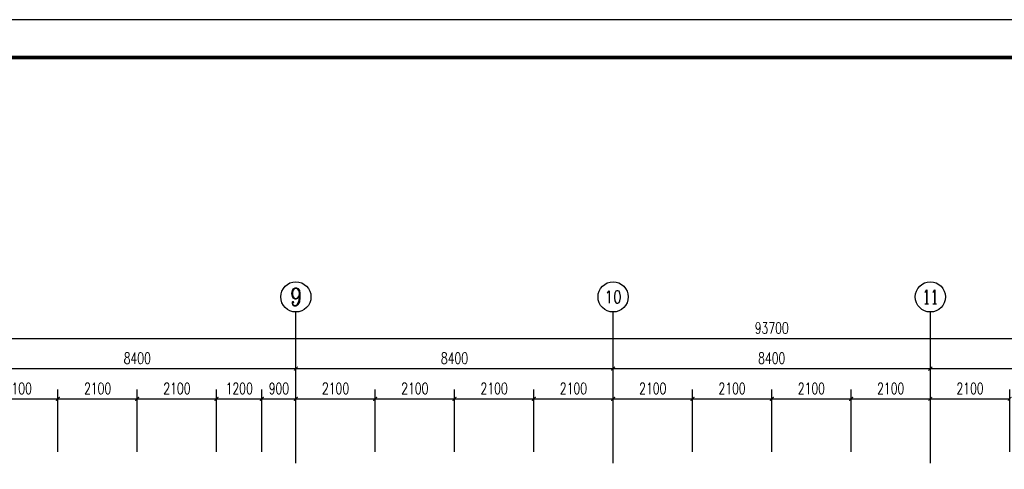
# Model space of a CAD drawing. Extents: x 797781 to 1255204, y 21234 to 1024248.
# Tile 350 of 656: x 922796 to 948866, y 398091 to 410000. Entities that reach past the tile are written whole.
import ezdxf
from ezdxf.enums import TextEntityAlignment as Align

# ---------------------------------------------------------------- set-up
doc = ezdxf.new("R2010")
doc.units = 0
doc.header["$LTSCALE"] = 1000
doc.header["$MEASUREMENT"] = 0
for name, color, linetype in [('230303生产综合楼-平面图_t8$0$AXIS', 3, 'Continuous'), ('230303生产综合楼-平面图_t8$0$AXIS_TEXT', 7, 'Continuous'), ('230303生产综合楼-平面图_t8$0$PUB_TITLE', 4, 'Continuous'), ('AXIS_TEXT', 7, 'Continuous')]:
    doc.layers.add(name, color=color, linetype=linetype)
doc.styles.add('230303生产综合楼-平面图_t8$0$_TCH_AXIS', font='COMPLEX', dxfattribs={"bigfont": 'GBCBIG'})
doc.styles.add('230303生产综合楼-平面图_T8$0$_TCH_DIM_T3', font='SIMPLEX', dxfattribs={"width": 0.705882, "bigfont": 'GBCBIG'})
doc.styles.add('COMPLEX', font='COMPLEX')
doc.dimstyles.new('230303生产综合楼-平面图_T8$0$_TCH_ARCH&&100', dxfattribs={"dimtxt": 297.5, "dimasz": 100, "dimexe": 250, "dimexo": 300, "dimgap": 126.25, "dimtad": 1, "dimdec": 0, "dimzin": 0, "dimdsep": 46, "dimtxsty": '230303生产综合楼-平面图_T8$0$_TCH_DIM_T3', "dimblk": '230303生产综合楼-平面图_t8$0$_ArchTick', "dimcen": 0.09, "dimclrt": 7, "dimazin": 2, "dimtfac": 1, "dimtdec": 0, "dimtix": 1, "dimtmove": 2, "dimatfit": 3, "dimfxl": 1, "dimtolj": 1, "dimtzin": 0, "dimarcsym": 0})

# ---------------------------------------------------------------- blocks, each defined once
blk = doc.blocks.new('230303生产综合楼-平面图_t8$0$_ArchTick')
at = {"color": 0, "linetype": 'ByBlock', "const_width": 0.3}
blk.add_lwpolyline([(-0.5, -0.5), (0.5, 0.5)], dxfattribs=at)
blk = doc.blocks.new('*D2014')
at = {"layer": '230303生产综合楼-平面图_t8$0$AXIS', "color": 0, "lineweight": -2, "transparency": 16777216}
for p, q in [((921708, 398558), (921708, 400208)), ((923808, 398558), (923808, 400208)), ((921708, 399958), (923808, 399958))]:
    blk.add_line(p, q, dxfattribs=at)
at = {"layer": 'Defpoints', "color": 0, "transparency": 16777216}
for p in [(923808, 399958), (921708, 398258), (923808, 398258)]:
    blk.add_point(p, dxfattribs=at)
at = {"layer": '230303生产综合楼-平面图_t8$0$AXIS', "color": 0, "lineweight": -2, "transparency": 16777216, "xscale": 100, "yscale": 100, "zscale": 100, "rotation": 180}
blk.add_blockref('230303生产综合楼-平面图_t8$0$_ArchTick', (921708, 399958), dxfattribs=at)
at = {"layer": '230303生产综合楼-平面图_t8$0$AXIS', "color": 0, "lineweight": -2, "transparency": 16777216, "xscale": 100, "yscale": 100, "zscale": 100}
blk.add_blockref('230303生产综合楼-平面图_t8$0$_ArchTick', (923808, 399958), dxfattribs=at)
at = {"layer": '230303生产综合楼-平面图_t8$0$AXIS', "color": 7, "transparency": 16777216, "insert": (922758, 400233), "char_height": 297.5, "attachment_point": 5, "style": '230303生产综合楼-平面图_T8$0$_TCH_DIM_T3'}
blk.add_mtext('\\A1;2100', dxfattribs=at)
blk = doc.blocks.new('*D2015')
at = {"layer": '230303生产综合楼-平面图_t8$0$AXIS', "color": 0, "lineweight": -2, "transparency": 16777216}
for p, q in [((923808, 398558), (923808, 400208)), ((925908, 398558), (925908, 400208)), ((923808, 399958), (925908, 399958))]:
    blk.add_line(p, q, dxfattribs=at)
at = {"layer": 'Defpoints', "color": 0, "transparency": 16777216}
for p in [(925908, 399958), (923808, 398258), (925908, 398258)]:
    blk.add_point(p, dxfattribs=at)
at = {"layer": '230303生产综合楼-平面图_t8$0$AXIS', "color": 0, "lineweight": -2, "transparency": 16777216, "xscale": 100, "yscale": 100, "zscale": 100, "rotation": 180}
blk.add_blockref('230303生产综合楼-平面图_t8$0$_ArchTick', (923808, 399958), dxfattribs=at)
at = {"layer": '230303生产综合楼-平面图_t8$0$AXIS', "color": 0, "lineweight": -2, "transparency": 16777216, "xscale": 100, "yscale": 100, "zscale": 100}
blk.add_blockref('230303生产综合楼-平面图_t8$0$_ArchTick', (925908, 399958), dxfattribs=at)
at = {"layer": '230303生产综合楼-平面图_t8$0$AXIS', "color": 7, "transparency": 16777216, "insert": (924858, 400233), "char_height": 297.5, "attachment_point": 5, "style": '230303生产综合楼-平面图_T8$0$_TCH_DIM_T3'}
blk.add_mtext('\\A1;2100', dxfattribs=at)
blk = doc.blocks.new('*D2016')
at = {"layer": '230303生产综合楼-平面图_t8$0$AXIS', "color": 0, "lineweight": -2, "transparency": 16777216}
for p, q in [((925908, 398558), (925908, 400208)), ((928008, 398558), (928008, 400208)), ((925908, 399958), (928008, 399958))]:
    blk.add_line(p, q, dxfattribs=at)
at = {"layer": 'Defpoints', "color": 0, "transparency": 16777216}
for p in [(928008, 399958), (925908, 398258), (928008, 398258)]:
    blk.add_point(p, dxfattribs=at)
at = {"layer": '230303生产综合楼-平面图_t8$0$AXIS', "color": 0, "lineweight": -2, "transparency": 16777216, "xscale": 100, "yscale": 100, "zscale": 100, "rotation": 180}
blk.add_blockref('230303生产综合楼-平面图_t8$0$_ArchTick', (925908, 399958), dxfattribs=at)
at = {"layer": '230303生产综合楼-平面图_t8$0$AXIS', "color": 0, "lineweight": -2, "transparency": 16777216, "xscale": 100, "yscale": 100, "zscale": 100}
blk.add_blockref('230303生产综合楼-平面图_t8$0$_ArchTick', (928008, 399958), dxfattribs=at)
at = {"layer": '230303生产综合楼-平面图_t8$0$AXIS', "color": 7, "transparency": 16777216, "insert": (926958, 400233), "char_height": 297.5, "attachment_point": 5, "style": '230303生产综合楼-平面图_T8$0$_TCH_DIM_T3'}
blk.add_mtext('\\A1;2100', dxfattribs=at)
blk = doc.blocks.new('*D2017')
at = {"layer": '230303生产综合楼-平面图_t8$0$AXIS', "color": 0, "lineweight": -2, "transparency": 16777216}
for p, q in [((928008, 398558), (928008, 400208)), ((929208, 398558), (929208, 400208)), ((928008, 399958), (929208, 399958))]:
    blk.add_line(p, q, dxfattribs=at)
at = {"layer": 'Defpoints', "color": 0, "transparency": 16777216}
for p in [(929208, 399958), (928008, 398258), (929208, 398258)]:
    blk.add_point(p, dxfattribs=at)
at = {"layer": '230303生产综合楼-平面图_t8$0$AXIS', "color": 0, "lineweight": -2, "transparency": 16777216, "xscale": 100, "yscale": 100, "zscale": 100, "rotation": 180}
blk.add_blockref('230303生产综合楼-平面图_t8$0$_ArchTick', (928008, 399958), dxfattribs=at)
at = {"layer": '230303生产综合楼-平面图_t8$0$AXIS', "color": 0, "lineweight": -2, "transparency": 16777216, "xscale": 100, "yscale": 100, "zscale": 100}
blk.add_blockref('230303生产综合楼-平面图_t8$0$_ArchTick', (929208, 399958), dxfattribs=at)
at = {"layer": '230303生产综合楼-平面图_t8$0$AXIS', "color": 7, "transparency": 16777216, "insert": (928608, 400233), "char_height": 297.5, "attachment_point": 5, "style": '230303生产综合楼-平面图_T8$0$_TCH_DIM_T3'}
blk.add_mtext('\\A1;1200', dxfattribs=at)
blk = doc.blocks.new('*D2018')
at = {"layer": '230303生产综合楼-平面图_t8$0$AXIS', "color": 0, "lineweight": -2, "transparency": 16777216}
for p, q in [((929208, 398558), (929208, 400208)), ((930108, 398558), (930108, 400208)), ((929208, 399958), (930108, 399958))]:
    blk.add_line(p, q, dxfattribs=at)
at = {"layer": 'Defpoints', "color": 0, "transparency": 16777216}
for p in [(930108, 399958), (929208, 398258), (930108, 398258)]:
    blk.add_point(p, dxfattribs=at)
at = {"layer": '230303生产综合楼-平面图_t8$0$AXIS', "color": 0, "lineweight": -2, "transparency": 16777216, "xscale": 100, "yscale": 100, "zscale": 100, "rotation": 180}
blk.add_blockref('230303生产综合楼-平面图_t8$0$_ArchTick', (929208, 399958), dxfattribs=at)
at = {"layer": '230303生产综合楼-平面图_t8$0$AXIS', "color": 0, "lineweight": -2, "transparency": 16777216, "xscale": 100, "yscale": 100, "zscale": 100}
blk.add_blockref('230303生产综合楼-平面图_t8$0$_ArchTick', (930108, 399958), dxfattribs=at)
at = {"layer": '230303生产综合楼-平面图_t8$0$AXIS', "color": 7, "transparency": 16777216, "insert": (929658, 400233), "char_height": 297.5, "attachment_point": 5, "style": '230303生产综合楼-平面图_T8$0$_TCH_DIM_T3'}
blk.add_mtext('\\A1;900', dxfattribs=at)
blk = doc.blocks.new('*D2019')
at = {"layer": '230303生产综合楼-平面图_t8$0$AXIS', "color": 0, "lineweight": -2, "transparency": 16777216}
for p, q in [((930108, 398558), (930108, 400208)), ((932208, 398558), (932208, 400208)), ((930108, 399958), (932208, 399958))]:
    blk.add_line(p, q, dxfattribs=at)
at = {"layer": 'Defpoints', "color": 0, "transparency": 16777216}
for p in [(932208, 399958), (930108, 398258), (932208, 398258)]:
    blk.add_point(p, dxfattribs=at)
at = {"layer": '230303生产综合楼-平面图_t8$0$AXIS', "color": 0, "lineweight": -2, "transparency": 16777216, "xscale": 100, "yscale": 100, "zscale": 100, "rotation": 180}
blk.add_blockref('230303生产综合楼-平面图_t8$0$_ArchTick', (930108, 399958), dxfattribs=at)
at = {"layer": '230303生产综合楼-平面图_t8$0$AXIS', "color": 0, "lineweight": -2, "transparency": 16777216, "xscale": 100, "yscale": 100, "zscale": 100}
blk.add_blockref('230303生产综合楼-平面图_t8$0$_ArchTick', (932208, 399958), dxfattribs=at)
at = {"layer": '230303生产综合楼-平面图_t8$0$AXIS', "color": 7, "transparency": 16777216, "insert": (931158, 400233), "char_height": 297.5, "attachment_point": 5, "style": '230303生产综合楼-平面图_T8$0$_TCH_DIM_T3'}
blk.add_mtext('\\A1;2100', dxfattribs=at)
blk = doc.blocks.new('*D2020')
at = {"layer": '230303生产综合楼-平面图_t8$0$AXIS', "color": 0, "lineweight": -2, "transparency": 16777216}
for p, q in [((932208, 398558), (932208, 400208)), ((934308, 398558), (934308, 400208)), ((932208, 399958), (934308, 399958))]:
    blk.add_line(p, q, dxfattribs=at)
at = {"layer": 'Defpoints', "color": 0, "transparency": 16777216}
for p in [(934308, 399958), (932208, 398258), (934308, 398258)]:
    blk.add_point(p, dxfattribs=at)
at = {"layer": '230303生产综合楼-平面图_t8$0$AXIS', "color": 0, "lineweight": -2, "transparency": 16777216, "xscale": 100, "yscale": 100, "zscale": 100, "rotation": 180}
blk.add_blockref('230303生产综合楼-平面图_t8$0$_ArchTick', (932208, 399958), dxfattribs=at)
at = {"layer": '230303生产综合楼-平面图_t8$0$AXIS', "color": 0, "lineweight": -2, "transparency": 16777216, "xscale": 100, "yscale": 100, "zscale": 100}
blk.add_blockref('230303生产综合楼-平面图_t8$0$_ArchTick', (934308, 399958), dxfattribs=at)
at = {"layer": '230303生产综合楼-平面图_t8$0$AXIS', "color": 7, "transparency": 16777216, "insert": (933258, 400233), "char_height": 297.5, "attachment_point": 5, "style": '230303生产综合楼-平面图_T8$0$_TCH_DIM_T3'}
blk.add_mtext('\\A1;2100', dxfattribs=at)
blk = doc.blocks.new('*D2021')
at = {"layer": '230303生产综合楼-平面图_t8$0$AXIS', "color": 0, "lineweight": -2, "transparency": 16777216}
for p, q in [((934308, 398558), (934308, 400208)), ((936408, 398558), (936408, 400208)), ((934308, 399958), (936408, 399958))]:
    blk.add_line(p, q, dxfattribs=at)
at = {"layer": 'Defpoints', "color": 0, "transparency": 16777216}
for p in [(936408, 399958), (934308, 398258), (936408, 398258)]:
    blk.add_point(p, dxfattribs=at)
at = {"layer": '230303生产综合楼-平面图_t8$0$AXIS', "color": 0, "lineweight": -2, "transparency": 16777216, "xscale": 100, "yscale": 100, "zscale": 100, "rotation": 180}
blk.add_blockref('230303生产综合楼-平面图_t8$0$_ArchTick', (934308, 399958), dxfattribs=at)
at = {"layer": '230303生产综合楼-平面图_t8$0$AXIS', "color": 0, "lineweight": -2, "transparency": 16777216, "xscale": 100, "yscale": 100, "zscale": 100}
blk.add_blockref('230303生产综合楼-平面图_t8$0$_ArchTick', (936408, 399958), dxfattribs=at)
at = {"layer": '230303生产综合楼-平面图_t8$0$AXIS', "color": 7, "transparency": 16777216, "insert": (935358, 400233), "char_height": 297.5, "attachment_point": 5, "style": '230303生产综合楼-平面图_T8$0$_TCH_DIM_T3'}
blk.add_mtext('\\A1;2100', dxfattribs=at)
blk = doc.blocks.new('*D2022')
at = {"layer": '230303生产综合楼-平面图_t8$0$AXIS', "color": 0, "lineweight": -2, "transparency": 16777216}
for p, q in [((936408, 398558), (936408, 400208)), ((938508, 398558), (938508, 400208)), ((936408, 399958), (938508, 399958))]:
    blk.add_line(p, q, dxfattribs=at)
at = {"layer": 'Defpoints', "color": 0, "transparency": 16777216}
for p in [(938508, 399958), (936408, 398258), (938508, 398258)]:
    blk.add_point(p, dxfattribs=at)
at = {"layer": '230303生产综合楼-平面图_t8$0$AXIS', "color": 0, "lineweight": -2, "transparency": 16777216, "xscale": 100, "yscale": 100, "zscale": 100, "rotation": 180}
blk.add_blockref('230303生产综合楼-平面图_t8$0$_ArchTick', (936408, 399958), dxfattribs=at)
at = {"layer": '230303生产综合楼-平面图_t8$0$AXIS', "color": 0, "lineweight": -2, "transparency": 16777216, "xscale": 100, "yscale": 100, "zscale": 100}
blk.add_blockref('230303生产综合楼-平面图_t8$0$_ArchTick', (938508, 399958), dxfattribs=at)
at = {"layer": '230303生产综合楼-平面图_t8$0$AXIS', "color": 7, "transparency": 16777216, "insert": (937458, 400233), "char_height": 297.5, "attachment_point": 5, "style": '230303生产综合楼-平面图_T8$0$_TCH_DIM_T3'}
blk.add_mtext('\\A1;2100', dxfattribs=at)
blk = doc.blocks.new('*D2023')
at = {"layer": '230303生产综合楼-平面图_t8$0$AXIS', "color": 0, "lineweight": -2, "transparency": 16777216}
for p, q in [((938508, 398558), (938508, 400208)), ((940608, 398558), (940608, 400208)), ((938508, 399958), (940608, 399958))]:
    blk.add_line(p, q, dxfattribs=at)
at = {"layer": 'Defpoints', "color": 0, "transparency": 16777216}
for p in [(940608, 399958), (938508, 398258), (940608, 398258)]:
    blk.add_point(p, dxfattribs=at)
at = {"layer": '230303生产综合楼-平面图_t8$0$AXIS', "color": 0, "lineweight": -2, "transparency": 16777216, "xscale": 100, "yscale": 100, "zscale": 100, "rotation": 180}
blk.add_blockref('230303生产综合楼-平面图_t8$0$_ArchTick', (938508, 399958), dxfattribs=at)
at = {"layer": '230303生产综合楼-平面图_t8$0$AXIS', "color": 0, "lineweight": -2, "transparency": 16777216, "xscale": 100, "yscale": 100, "zscale": 100}
blk.add_blockref('230303生产综合楼-平面图_t8$0$_ArchTick', (940608, 399958), dxfattribs=at)
at = {"layer": '230303生产综合楼-平面图_t8$0$AXIS', "color": 7, "transparency": 16777216, "insert": (939558, 400233), "char_height": 297.5, "attachment_point": 5, "style": '230303生产综合楼-平面图_T8$0$_TCH_DIM_T3'}
blk.add_mtext('\\A1;2100', dxfattribs=at)
blk = doc.blocks.new('*D2024')
at = {"layer": '230303生产综合楼-平面图_t8$0$AXIS', "color": 0, "lineweight": -2, "transparency": 16777216}
for p, q in [((940608, 398558), (940608, 400208)), ((942708, 398558), (942708, 400208)), ((940608, 399958), (942708, 399958))]:
    blk.add_line(p, q, dxfattribs=at)
at = {"layer": 'Defpoints', "color": 0, "transparency": 16777216}
for p in [(942708, 399958), (940608, 398258), (942708, 398258)]:
    blk.add_point(p, dxfattribs=at)
at = {"layer": '230303生产综合楼-平面图_t8$0$AXIS', "color": 0, "lineweight": -2, "transparency": 16777216, "xscale": 100, "yscale": 100, "zscale": 100, "rotation": 180}
blk.add_blockref('230303生产综合楼-平面图_t8$0$_ArchTick', (940608, 399958), dxfattribs=at)
at = {"layer": '230303生产综合楼-平面图_t8$0$AXIS', "color": 0, "lineweight": -2, "transparency": 16777216, "xscale": 100, "yscale": 100, "zscale": 100}
blk.add_blockref('230303生产综合楼-平面图_t8$0$_ArchTick', (942708, 399958), dxfattribs=at)
at = {"layer": '230303生产综合楼-平面图_t8$0$AXIS', "color": 7, "transparency": 16777216, "insert": (941658, 400233), "char_height": 297.5, "attachment_point": 5, "style": '230303生产综合楼-平面图_T8$0$_TCH_DIM_T3'}
blk.add_mtext('\\A1;2100', dxfattribs=at)
blk = doc.blocks.new('*D2025')
at = {"layer": '230303生产综合楼-平面图_t8$0$AXIS', "color": 0, "lineweight": -2, "transparency": 16777216}
for p, q in [((942708, 398558), (942708, 400208)), ((944808, 398558), (944808, 400208)), ((942708, 399958), (944808, 399958))]:
    blk.add_line(p, q, dxfattribs=at)
at = {"layer": 'Defpoints', "color": 0, "transparency": 16777216}
for p in [(944808, 399958), (942708, 398258), (944808, 398258)]:
    blk.add_point(p, dxfattribs=at)
at = {"layer": '230303生产综合楼-平面图_t8$0$AXIS', "color": 0, "lineweight": -2, "transparency": 16777216, "xscale": 100, "yscale": 100, "zscale": 100, "rotation": 180}
blk.add_blockref('230303生产综合楼-平面图_t8$0$_ArchTick', (942708, 399958), dxfattribs=at)
at = {"layer": '230303生产综合楼-平面图_t8$0$AXIS', "color": 0, "lineweight": -2, "transparency": 16777216, "xscale": 100, "yscale": 100, "zscale": 100}
blk.add_blockref('230303生产综合楼-平面图_t8$0$_ArchTick', (944808, 399958), dxfattribs=at)
at = {"layer": '230303生产综合楼-平面图_t8$0$AXIS', "color": 7, "transparency": 16777216, "insert": (943758, 400233), "char_height": 297.5, "attachment_point": 5, "style": '230303生产综合楼-平面图_T8$0$_TCH_DIM_T3'}
blk.add_mtext('\\A1;2100', dxfattribs=at)
blk = doc.blocks.new('*D2026')
at = {"layer": '230303生产综合楼-平面图_t8$0$AXIS', "color": 0, "lineweight": -2, "transparency": 16777216}
for p, q in [((944808, 398558), (944808, 400208)), ((946908, 398558), (946908, 400208)), ((944808, 399958), (946908, 399958))]:
    blk.add_line(p, q, dxfattribs=at)
at = {"layer": 'Defpoints', "color": 0, "transparency": 16777216}
for p in [(946908, 399958), (944808, 398258), (946908, 398258)]:
    blk.add_point(p, dxfattribs=at)
at = {"layer": '230303生产综合楼-平面图_t8$0$AXIS', "color": 0, "lineweight": -2, "transparency": 16777216, "xscale": 100, "yscale": 100, "zscale": 100, "rotation": 180}
blk.add_blockref('230303生产综合楼-平面图_t8$0$_ArchTick', (944808, 399958), dxfattribs=at)
at = {"layer": '230303生产综合楼-平面图_t8$0$AXIS', "color": 0, "lineweight": -2, "transparency": 16777216, "xscale": 100, "yscale": 100, "zscale": 100}
blk.add_blockref('230303生产综合楼-平面图_t8$0$_ArchTick', (946908, 399958), dxfattribs=at)
at = {"layer": '230303生产综合楼-平面图_t8$0$AXIS', "color": 7, "transparency": 16777216, "insert": (945858, 400233), "char_height": 297.5, "attachment_point": 5, "style": '230303生产综合楼-平面图_T8$0$_TCH_DIM_T3'}
blk.add_mtext('\\A1;2100', dxfattribs=at)
blk = doc.blocks.new('*D2027')
at = {"layer": '230303生产综合楼-平面图_t8$0$AXIS', "color": 0, "lineweight": -2, "transparency": 16777216}
for p, q in [((946908, 398558), (946908, 400208)), ((949008, 398558), (949008, 400208)), ((946908, 399958), (949008, 399958))]:
    blk.add_line(p, q, dxfattribs=at)
at = {"layer": 'Defpoints', "color": 0, "transparency": 16777216}
for p in [(949008, 399958), (946908, 398258), (949008, 398258)]:
    blk.add_point(p, dxfattribs=at)
at = {"layer": '230303生产综合楼-平面图_t8$0$AXIS', "color": 0, "lineweight": -2, "transparency": 16777216, "xscale": 100, "yscale": 100, "zscale": 100, "rotation": 180}
blk.add_blockref('230303生产综合楼-平面图_t8$0$_ArchTick', (946908, 399958), dxfattribs=at)
at = {"layer": '230303生产综合楼-平面图_t8$0$AXIS', "color": 0, "lineweight": -2, "transparency": 16777216, "xscale": 100, "yscale": 100, "zscale": 100}
blk.add_blockref('230303生产综合楼-平面图_t8$0$_ArchTick', (949008, 399958), dxfattribs=at)
at = {"layer": '230303生产综合楼-平面图_t8$0$AXIS', "color": 7, "transparency": 16777216, "insert": (947958, 400233), "char_height": 297.5, "attachment_point": 5, "style": '230303生产综合楼-平面图_T8$0$_TCH_DIM_T3'}
blk.add_mtext('\\A1;2100', dxfattribs=at)
blk = doc.blocks.new('*D2141')
at = {"layer": '230303生产综合楼-平面图_t8$0$AXIS', "color": 0, "lineweight": -2, "transparency": 16777216}
for p, q in [((921708, 398558), (921708, 401008)), ((930108, 398558), (930108, 401008)), ((921708, 400758), (930108, 400758))]:
    blk.add_line(p, q, dxfattribs=at)
at = {"layer": 'Defpoints', "color": 0, "transparency": 16777216}
for p in [(930108, 400758), (921708, 398258), (930108, 398258)]:
    blk.add_point(p, dxfattribs=at)
at = {"layer": '230303生产综合楼-平面图_t8$0$AXIS', "color": 0, "lineweight": -2, "transparency": 16777216, "xscale": 100, "yscale": 100, "zscale": 100, "rotation": 180}
blk.add_blockref('230303生产综合楼-平面图_t8$0$_ArchTick', (921708, 400758), dxfattribs=at)
at = {"layer": '230303生产综合楼-平面图_t8$0$AXIS', "color": 0, "lineweight": -2, "transparency": 16777216, "xscale": 100, "yscale": 100, "zscale": 100}
blk.add_blockref('230303生产综合楼-平面图_t8$0$_ArchTick', (930108, 400758), dxfattribs=at)
at = {"layer": '230303生产综合楼-平面图_t8$0$AXIS', "color": 7, "transparency": 16777216, "insert": (925908, 401033), "char_height": 297.5, "attachment_point": 5, "style": '230303生产综合楼-平面图_T8$0$_TCH_DIM_T3'}
blk.add_mtext('\\A1;8400', dxfattribs=at)
blk = doc.blocks.new('*D2142')
at = {"layer": '230303生产综合楼-平面图_t8$0$AXIS', "color": 0, "lineweight": -2, "transparency": 16777216}
for p, q in [((930108, 398558), (930108, 401008)), ((938508, 398558), (938508, 401008)), ((930108, 400758), (938508, 400758))]:
    blk.add_line(p, q, dxfattribs=at)
at = {"layer": 'Defpoints', "color": 0, "transparency": 16777216}
for p in [(938508, 400758), (930108, 398258), (938508, 398258)]:
    blk.add_point(p, dxfattribs=at)
at = {"layer": '230303生产综合楼-平面图_t8$0$AXIS', "color": 0, "lineweight": -2, "transparency": 16777216, "xscale": 100, "yscale": 100, "zscale": 100, "rotation": 180}
blk.add_blockref('230303生产综合楼-平面图_t8$0$_ArchTick', (930108, 400758), dxfattribs=at)
at = {"layer": '230303生产综合楼-平面图_t8$0$AXIS', "color": 0, "lineweight": -2, "transparency": 16777216, "xscale": 100, "yscale": 100, "zscale": 100}
blk.add_blockref('230303生产综合楼-平面图_t8$0$_ArchTick', (938508, 400758), dxfattribs=at)
at = {"layer": '230303生产综合楼-平面图_t8$0$AXIS', "color": 7, "transparency": 16777216, "insert": (934308, 401033), "char_height": 297.5, "attachment_point": 5, "style": '230303生产综合楼-平面图_T8$0$_TCH_DIM_T3'}
blk.add_mtext('\\A1;8400', dxfattribs=at)
blk = doc.blocks.new('*D2143')
at = {"layer": '230303生产综合楼-平面图_t8$0$AXIS', "color": 0, "lineweight": -2, "transparency": 16777216}
for p, q in [((938508, 398558), (938508, 401008)), ((946908, 398558), (946908, 401008)), ((938508, 400758), (946908, 400758))]:
    blk.add_line(p, q, dxfattribs=at)
at = {"layer": 'Defpoints', "color": 0, "transparency": 16777216}
for p in [(946908, 400758), (938508, 398258), (946908, 398258)]:
    blk.add_point(p, dxfattribs=at)
at = {"layer": '230303生产综合楼-平面图_t8$0$AXIS', "color": 0, "lineweight": -2, "transparency": 16777216, "xscale": 100, "yscale": 100, "zscale": 100, "rotation": 180}
blk.add_blockref('230303生产综合楼-平面图_t8$0$_ArchTick', (938508, 400758), dxfattribs=at)
at = {"layer": '230303生产综合楼-平面图_t8$0$AXIS', "color": 0, "lineweight": -2, "transparency": 16777216, "xscale": 100, "yscale": 100, "zscale": 100}
blk.add_blockref('230303生产综合楼-平面图_t8$0$_ArchTick', (946908, 400758), dxfattribs=at)
at = {"layer": '230303生产综合楼-平面图_t8$0$AXIS', "color": 7, "transparency": 16777216, "insert": (942708, 401033), "char_height": 297.5, "attachment_point": 5, "style": '230303生产综合楼-平面图_T8$0$_TCH_DIM_T3'}
blk.add_mtext('\\A1;8400', dxfattribs=at)
blk = doc.blocks.new('*D2144')
at = {"layer": '230303生产综合楼-平面图_t8$0$AXIS', "color": 0, "lineweight": -2, "transparency": 16777216}
for p, q in [((946908, 398558), (946908, 401008)), ((955308, 398558), (955308, 401008)), ((946908, 400758), (955308, 400758))]:
    blk.add_line(p, q, dxfattribs=at)
at = {"layer": 'Defpoints', "color": 0, "transparency": 16777216}
for p in [(955308, 400758), (946908, 398258), (955308, 398258)]:
    blk.add_point(p, dxfattribs=at)
at = {"layer": '230303生产综合楼-平面图_t8$0$AXIS', "color": 0, "lineweight": -2, "transparency": 16777216, "xscale": 100, "yscale": 100, "zscale": 100, "rotation": 180}
blk.add_blockref('230303生产综合楼-平面图_t8$0$_ArchTick', (946908, 400758), dxfattribs=at)
at = {"layer": '230303生产综合楼-平面图_t8$0$AXIS', "color": 0, "lineweight": -2, "transparency": 16777216, "xscale": 100, "yscale": 100, "zscale": 100}
blk.add_blockref('230303生产综合楼-平面图_t8$0$_ArchTick', (955308, 400758), dxfattribs=at)
at = {"layer": '230303生产综合楼-平面图_t8$0$AXIS', "color": 7, "transparency": 16777216, "insert": (951108, 401033), "char_height": 297.5, "attachment_point": 5, "style": '230303生产综合楼-平面图_T8$0$_TCH_DIM_T3'}
blk.add_mtext('\\A1;8400', dxfattribs=at)
blk = doc.blocks.new('*D2150')
at = {"layer": '230303生产综合楼-平面图_t8$0$AXIS', "color": 0, "lineweight": -2, "transparency": 16777216}
for p, q in [((895858, 398858), (895858, 401808)), ((989558, 398858), (989558, 401808)), ((895858, 401558), (989558, 401558))]:
    blk.add_line(p, q, dxfattribs=at)
at = {"layer": 'Defpoints', "color": 0, "transparency": 16777216}
for p in [(989558, 401558), (895858, 398558), (989558, 398558)]:
    blk.add_point(p, dxfattribs=at)
at = {"layer": '230303生产综合楼-平面图_t8$0$AXIS', "color": 0, "lineweight": -2, "transparency": 16777216, "xscale": 100, "yscale": 100, "zscale": 100, "rotation": 180}
blk.add_blockref('230303生产综合楼-平面图_t8$0$_ArchTick', (895858, 401558), dxfattribs=at)
at = {"layer": '230303生产综合楼-平面图_t8$0$AXIS', "color": 0, "lineweight": -2, "transparency": 16777216, "xscale": 100, "yscale": 100, "zscale": 100}
blk.add_blockref('230303生产综合楼-平面图_t8$0$_ArchTick', (989558, 401558), dxfattribs=at)
at = {"layer": '230303生产综合楼-平面图_t8$0$AXIS', "color": 7, "transparency": 16777216, "insert": (942708, 401833), "char_height": 297.5, "attachment_point": 5, "style": '230303生产综合楼-平面图_T8$0$_TCH_DIM_T3'}
blk.add_mtext('\\A1;93700', dxfattribs=at)
blk = doc.blocks.new('_AXISO')
blk.add_circle((0, 0), 0.5)
at = {"layer": 'AXIS_TEXT', "style": 'COMPLEX', "width": 1.041667}
blk.add_attdef('A', text='', height=0.56, dxfattribs=at).set_placement((-0.25, -0.28), (0.25, -0.28), align=Align.FIT)

msp = doc.modelspace()

# ---------------------------------------------------------------- linework, layer by layer
at = {"layer": '230303生产综合楼-平面图_t8$0$AXIS'}
for p, q in [((930108, 398257.9), (930108, 402257.9)), ((938508, 398257.9), (938508, 402257.9)), ((946908, 398257.9), (946908, 402257.9))]:
    msp.add_line(p, q, dxfattribs=at)
at = {"layer": '230303生产综合楼-平面图_t8$0$PUB_TITLE'}
msp.add_lwpolyline([(881593.5, 350600.2), (1007693.5, 350600.2), (1007693.5, 410000.2), (881593.5, 410000.2)], close=True, dxfattribs=at)
at = {"layer": '230303生产综合楼-平面图_t8$0$PUB_TITLE', "const_width": 100}
msp.add_lwpolyline([(884093.5, 351600.2), (1006693.5, 351600.2), (1006693.5, 409000.2), (884093.5, 409000.2)], close=True, dxfattribs=at)

# ---------------------------------------------------------------- block references
at = {"layer": '230303生产综合楼-平面图_t8$0$AXIS'}
ref = msp.add_blockref('_AXISO', (930108, 402657.9), dxfattribs=dict(at, xscale=800, yscale=800, zscale=800))
ref.add_attrib('A', '9', dxfattribs={"layer": '230303生产综合楼-平面图_t8$0$AXIS_TEXT', "ltscale": 2, "height": 465.9, "style": '230303生产综合楼-平面图_t8$0$_TCH_AXIS'}).set_placement((929952.7, 402424.9), (930263.3, 402424.9), align=Align.FIT)
ref = msp.add_blockref('_AXISO', (938508, 402657.9), dxfattribs=dict(at, xscale=800, yscale=800, zscale=800))
ref.add_attrib('A', '10', dxfattribs={"layer": '230303生产综合楼-平面图_t8$0$AXIS_TEXT', "ltscale": 2, "height": 328.45, "style": '230303生产综合楼-平面图_t8$0$_TCH_AXIS'}).set_placement((938281.2, 402493.6), (938734.8, 402493.6), align=Align.FIT)
ref = msp.add_blockref('_AXISO', (946908, 402657.9), dxfattribs=dict(at, xscale=800, yscale=800, zscale=800))
ref.add_attrib('A', '11', dxfattribs={"layer": '230303生产综合楼-平面图_t8$0$AXIS_TEXT', "ltscale": 2, "height": 368.76, "style": '230303生产综合楼-平面图_t8$0$_TCH_AXIS'}).set_placement((946697.3, 402473.5), (947118.7, 402473.5), align=Align.FIT)

# ---------------------------------------------------------------- dimensions: what is measured, and where the dimension line sits
for p1, p2, distance, picture, middle in [((895858, 398557.9), (989558, 398557.9), 3000, '*D2150', (942708, 401832.9)), ((921708, 398257.9), (930108, 398257.9), 2500, '*D2141', (925908, 401032.9)), ((930108, 398257.9), (938508, 398257.9), 2500, '*D2142', (934308, 401032.9)), ((938508, 398257.9), (946908, 398257.9), 2500, '*D2143', (942708, 401032.9)), ((946908, 398257.9), (955308, 398257.9), 2500, '*D2144', (951108, 401032.9)), ((921708, 398257.9), (923808, 398257.9), 1700, '*D2014', (922758, 400232.9)), ((923808, 398257.9), (925908, 398257.9), 1700, '*D2015', (924858, 400232.9)), ((925908, 398257.9), (928008, 398257.9), 1700, '*D2016', (926958, 400232.9)), ((928008, 398257.9), (929208, 398257.9), 1700, '*D2017', (928608, 400232.9)), ((929208, 398257.9), (930108, 398257.9), 1700, '*D2018', (929658, 400232.9)), ((930108, 398257.9), (932208, 398257.9), 1700, '*D2019', (931158, 400232.9)), ((932208, 398257.9), (934308, 398257.9), 1700, '*D2020', (933258, 400232.9)), ((934308, 398257.9), (936408, 398257.9), 1700, '*D2021', (935358, 400232.9)), ((936408, 398257.9), (938508, 398257.9), 1700, '*D2022', (937458, 400232.9)), ((938508, 398257.9), (940608, 398257.9), 1700, '*D2023', (939558, 400232.9)), ((940608, 398257.9), (942708, 398257.9), 1700, '*D2024', (941658, 400232.9)), ((942708, 398257.9), (944808, 398257.9), 1700, '*D2025', (943758, 400232.9)), ((944808, 398257.9), (946908, 398257.9), 1700, '*D2026', (945858, 400232.9)), ((946908, 398257.9), (949008, 398257.9), 1700, '*D2027', (947958, 400232.9))]:
    dim = msp.add_aligned_dim(p1=p1, p2=p2, distance=distance, dimstyle='230303生产综合楼-平面图_T8$0$_TCH_ARCH&&100', dxfattribs=at)
    dim.commit()
    dim.dimension.update_dxf_attribs({"geometry": picture, "text_midpoint": middle})

doc.saveas('drawing.dxf')
